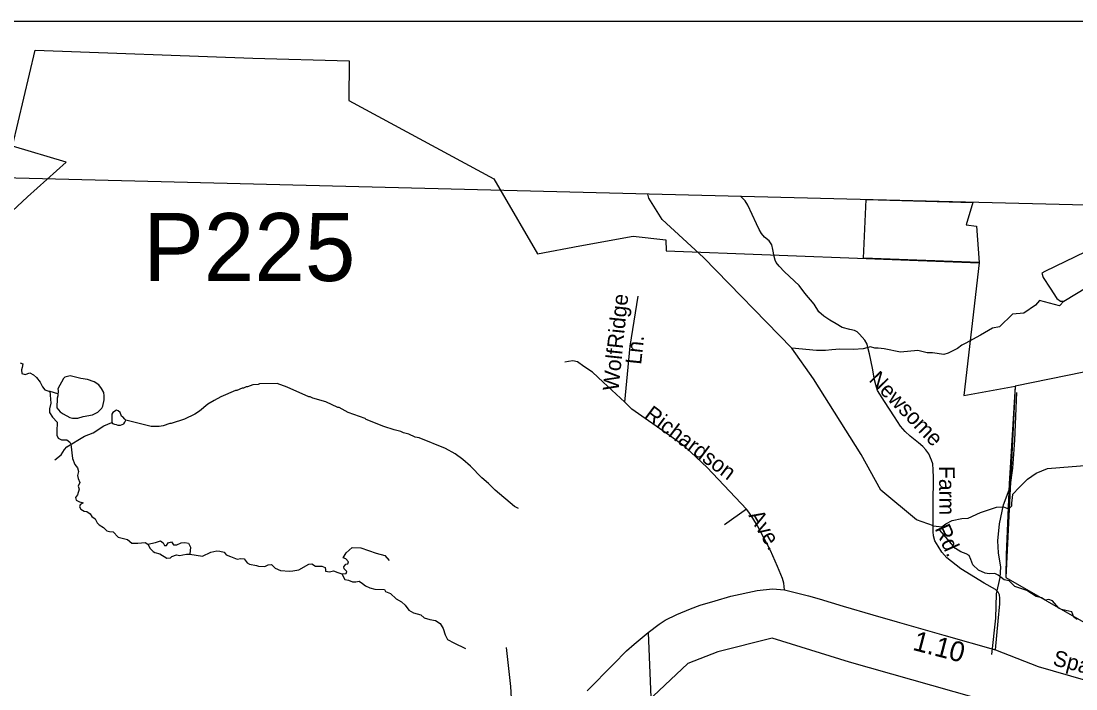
# Model space of a CAD drawing. Extents: x 1547597 to 1699558, y 810033 to 920809.
# Drawn here: x 1587192 to 1593559, y 913787 to 917817 of the extents above; entities that cross this region are included whole.
import ezdxf

# ---------------------------------------------------------------- set-up
doc = ezdxf.new("R2010")
doc.units = 0
for name, color, linetype in [('Exist Boundary Political City Limit New', 7, 'Continuous'), ('Exist Boundary Political CountyLine', 7, 'Continuous'), ('Exist Hydrographic Creek Single Shore', 7, 'Continuous'), ('Exist Hydrographic Misc Water Feature', 7, 'Continuous'), ('Exist Road Non-System Type 51', 7, 'Continuous'), ('Exist Road Non-System Type 51 Label', 7, 'Continuous'), ('Exist Road Secondary Mileage Hundredths English Label', 7, 'Continuous'), ('Exist Road Secondary Structure Pipe Number Label', 7, 'Continuous'), ('Exist Road Secondary Type 51 Attributed', 7, 'Continuous'), ('Exist Road Secondary Type 51 Label', 7, 'Continuous'), ('Map Preparation Boundary City Limit Buffer Line', 7, 'Continuous'), ('Map Preparation Inset Cut Line', 7, 'Continuous')]:
    doc.layers.add(name, color=color, linetype=linetype)

msp = doc.modelspace()

# ---------------------------------------------------------------- linework, layer by layer
at = {"layer": 'Exist Boundary Political City Limit New'}
for points in [[(1586894.3, 916444.5), (1587230.8, 916756.1), (1587464, 916967), (1587139.7, 917061.7), (1587276, 917641.3), (1588590, 917593.8), (1589173, 917577), (1589170.1, 917338.5), (1590045.5, 916865), (1590081.2, 916803.6)], [(1590081.2, 916803.6), (1590309, 916413), (1590565, 916460.5), (1590885.5, 916520), (1591082.5, 916497.5), (1591086, 916430.5), (1592974, 916359.5), (1592882.4, 915557.4), (1593192.4, 915613.7), (1593156.2, 915024.6), (1593138.1, 914598.6), (1593135.4, 914460), (1593620.5, 914181.6)], [(1592292.8, 916741.4), (1592936.5, 916722.9), (1592896.3, 916587.1), (1592958.6, 916580.1), (1592973.9, 916359.8), (1592276, 916387.5), (1592292.8, 916741.4)], [(1603069.6, 916475.6), (1599745.5, 916538.3), (1595706.2, 916636), (1594404.2, 916690.2), (1594425, 915866), (1593192.4, 915613.7), (1593135.4, 914460), (1593620.5, 914181.6), (1593771.5, 914137), (1593890.5, 914014.5), (1594713.1, 913890.1), (1594744.3, 914550.6), (1596317.7, 914476.4), (1596575, 914836), (1596660, 914757.6)], [(1593697.7, 913521.5), (1592193.1, 913949.2), (1591725.7, 914092.8), (1591397.6, 914010.7), (1591217.2, 913941), (1590834.6, 913580.2)]]:
    msp.add_lwpolyline(points, dxfattribs=at)
at = {"layer": 'Exist Boundary Political CountyLine'}
msp.add_lwpolyline([(1645451.8, 915408.7), (1613629.3, 916223.7), (1612893.9, 916242.5), (1609407.8, 916316.7), (1604567.3, 916436.1), (1604121.2, 916447.1), (1597983.7, 916598.5), (1592972, 916723.1), (1585567, 916909.9), (1571995.5, 917226.8)], dxfattribs=at)
at = {"layer": 'Exist Hydrographic Creek Single Shore'}
for points in [[(1587186.4, 915754.3), (1587203.1, 915749.2), (1587198, 915726.1), (1587194.1, 915713.2), (1587195.4, 915691.4), (1587217.2, 915685), (1587245.4, 915694), (1587266, 915683.7), (1587285.2, 915665.8), (1587307.7, 915638.8), (1587321.8, 915610.6), (1587334.6, 915592.6), (1587359, 915584.9), (1587364.8, 915583.4)], [(1587364.8, 915583.4), (1587371.8, 915511.8), (1587362.8, 915478.4), (1587364.1, 915455.4), (1587382.1, 915427.1), (1587409, 915396.3), (1587406.5, 915341.2), (1587407.8, 915319.4), (1587415.4, 915300.1), (1587436, 915291.1), (1587468.1, 915289.8), (1587486, 915275.7), (1587491.1, 915264.2), (1587502.1, 915178.2), (1587516.2, 915142.3), (1587531.6, 915121.8), (1587538, 915098.7), (1587532.8, 915075.6), (1587536.7, 915057.6), (1587547, 915032), (1587536.7, 915010.1), (1587541.8, 914992.2), (1587532.2, 914958.8), (1587519.4, 914942.1), (1587523.2, 914925.5), (1587545, 914916.5), (1587565.6, 914910.1), (1587548.9, 914897.2), (1587545, 914887), (1587552.7, 914871.6), (1587573.3, 914860), (1587588.7, 914858.7), (1587607.9, 914844.6), (1587618.2, 914828), (1587638.7, 914813.8), (1587651.5, 914789.5), (1587663.1, 914776.6), (1587688.7, 914761.2), (1587709.3, 914740.7), (1587725.9, 914738.1), (1587747.8, 914735.6), (1587777.9, 914703.5), (1587834.4, 914688.1), (1587860, 914667.6), (1587897.2, 914667.6), (1587940.8, 914670.1), (1587956.2, 914659.9), (1587970.4, 914634.2), (1587989.6, 914617.5), (1587999.9, 914609.8), (1588029.4, 914603.4), (1588072.4, 914576.5), (1588092.9, 914577.8), (1588100.6, 914585.5), (1588128.8, 914595.7), (1588149.3, 914591.9), (1588167.3, 914595.7), (1588190.4, 914599.6), (1588210.9, 914599.6)], [(1587364.8, 915583.4), (1587411.6, 915570.8)], [(1587956.2, 914659.9), (1588003.1, 914671.4), (1588033.9, 914680.4), (1588049.3, 914668.9), (1588057, 914653.5), (1588069.8, 914652.2), (1588080.1, 914668.9), (1588099.3, 914674), (1588110.9, 914657.3), (1588131.4, 914656), (1588157, 914668.9), (1588180.1, 914670.1), (1588201.9, 914667.6), (1588214.8, 914641.9), (1588210.9, 914599.6)], [(1588210.9, 914599.6), (1588286.6, 914588), (1588337.9, 914612.4), (1588372.6, 914620.1), (1588390.6, 914618.8), (1588417.5, 914612.4), (1588429, 914597), (1588456, 914586.7), (1588476.5, 914579), (1588495.8, 914570.1), (1588518.9, 914575.2), (1588538.1, 914571.3), (1588557.3, 914548.3), (1588570.2, 914540.6), (1588612.5, 914532.9), (1588625.3, 914529), (1588663.2, 914526.4), (1588683.7, 914536.7), (1588703, 914538), (1588726.1, 914516.2), (1588758.1, 914502.1), (1588812, 914496.9), (1588832.6, 914499.5), (1588867.2, 914505.9), (1588928.1, 914539.3), (1588946.1, 914541.8), (1588969.2, 914529), (1589006.4, 914527.7), (1589026.9, 914520), (1589028.2, 914505.9), (1589029.5, 914496.9), (1589052.6, 914494.4), (1589078.3, 914500.8), (1589103.9, 914490.5), (1589127, 914481.5)], [(1589127, 914481.5), (1589154.6, 914482.8), (1589158.4, 914495.6), (1589141.8, 914511), (1589139.2, 914523.9), (1589152, 914539.3), (1589164.9, 914541.8), (1589167.4, 914554.7), (1589152, 914571.3), (1589136.6, 914579), (1589153.3, 914608.6), (1589190.5, 914640.6), (1589241.8, 914639.3), (1589334.2, 914607.3), (1589388.1, 914591.9), (1589412.5, 914562.4)], [(1589127, 914481.5), (1589145.6, 914448.2), (1589168.7, 914444.3), (1589193.1, 914434.1), (1589212.3, 914434.1), (1589232.9, 914436.6), (1589253.4, 914422.5), (1589271.3, 914408.4), (1589297, 914396.9), (1589327.8, 914389.2), (1589384.3, 914387.9), (1589392, 914375), (1589421.5, 914362.2), (1589456.1, 914330.1), (1589488.2, 914312.2), (1589510, 914292.9), (1589531.8, 914263.4), (1589560, 914245.5), (1589604.3, 914233.9), (1589624.8, 914215.9), (1589658.2, 914207), (1589692.8, 914200.6), (1589722.3, 914182.6), (1589740.3, 914151.8), (1589751.8, 914113.3), (1589764.7, 914086.4), (1589804.4, 914065.8), (1589874.4, 914031.2)]]:
    msp.add_lwpolyline(points, dxfattribs=at)
at = {"layer": 'Exist Hydrographic Misc Water Feature'}
for points in [[(1592699, 914771.5), (1592596.6, 914807.9), (1592381.6, 914986.2), (1592262.4, 915201.1), (1591974.5, 915657.6), (1591844.5, 915844.1), (1591311.5, 916391.1), (1591061.2, 916620.1), (1590981.5, 916748), (1590974.7, 916773.5)], [(1593615.7, 916424.4), (1593371.8, 916307.1), (1593352.9, 916296.3), (1593361, 916270.7), (1593404.1, 916206), (1593444.6, 916143.9), (1593464.8, 916126.4), (1593486.4, 916126.6)], [(1593486.4, 916126.6), (1593629.2, 916214.1)], [(1593486.4, 916126.6), (1593459.4, 916099.6), (1593338.1, 916130.6), (1593315.2, 916103.7), (1593245.2, 916055.1), (1593175.1, 916049.7), (1593096.9, 915972.9), (1593055, 915965.2), (1592982, 915922.9), (1592890.9, 915872.5), (1592869.5, 915861.8), (1592844.8, 915841.9), (1592787.1, 915812.7), (1592762.2, 915804.5), (1592692.2, 915814.9), (1592660.2, 915815.6), (1592604.9, 915829.6), (1592499.7, 915819.7), (1592401.1, 915840.3), (1592365.2, 915843.7), (1592345.2, 915844.1), (1592318.8, 915851.1), (1592275.3, 915839), (1592216.3, 915835.6), (1592132.9, 915836.8), (1592086.4, 915833.2), (1592046.5, 915829.1), (1592012.5, 915829.9), (1591993.4, 915829.6), (1591844.5, 915844.1)], [(1587413.5, 915598.6), (1587414.6, 915587.2), (1587413.8, 915555.2), (1587409.5, 915541.2), (1587408.2, 915483.3), (1587427.7, 915458.8), (1587445.4, 915446.4), (1587486.9, 915425.4), (1587502.8, 915421.1), (1587534.9, 915420.4), (1587567.1, 915431.5), (1587623.4, 915442.3), (1587655.7, 915457.6), (1587678.3, 915481), (1587684.5, 915492.9), (1587693.4, 915532.7), (1587693.9, 915556.7), (1587690.5, 915576.8), (1587676.9, 915601.1), (1587661.4, 915621.5), (1587631.8, 915640.2), (1587592.1, 915655), (1587552.3, 915660), (1587488.6, 915677.5), (1587456.4, 915668.3), (1587448.2, 915660.4), (1587413.5, 915598.6)], [(1590194, 914876.5), (1590170.3, 914889), (1590052.4, 914985.8), (1590013.2, 915026.7), (1589972, 915061.6), (1589903.5, 915131.2), (1589858.1, 915172), (1589811.8, 915206.4), (1589753.9, 915238.7), (1589595.2, 915302.4), (1589571.3, 915306.9), (1589531.8, 915323.9), (1589499.9, 915332.6), (1589484.1, 915340.9), (1589444.3, 915349.8), (1589380.7, 915371.4), (1589273.7, 915413.8), (1589268.7, 915418.3), (1589166.6, 915456.3), (1589111.2, 915485.6), (1589103.2, 915485.8), (1589031.9, 915519.4), (1588952.4, 915541.3), (1588936.6, 915549.7), (1588928.6, 915549.9), (1588797.9, 915608.8), (1588738.3, 915630.2), (1588630.3, 915628.7), (1588622.2, 915624.9), (1588590.1, 915621.6), (1588557.8, 915610.4), (1588549.8, 915610.6), (1588533.7, 915603), (1588525.7, 915603.1), (1588493.3, 915587.9), (1588485.3, 915588), (1588396.4, 915550.1), (1588357.4, 915527.7), (1588318.9, 915506.1), (1588267.9, 915462.6), (1588240.5, 915444.4), (1588179, 915416.1), (1588096.7, 915388.9), (1588088.7, 915389.1), (1588048.4, 915374), (1588024.3, 915370.5), (1587976.3, 915371.7), (1587823.9, 915408.7)], [(1587823.9, 915408.7), (1587817.2, 915415.3), (1587805.5, 915429.6), (1587797.6, 915433.8), (1587790.2, 915456.1), (1587778.4, 915466.3), (1587768.4, 915468.6), (1587746.1, 915455), (1587739.9, 915445.2), (1587738.5, 915395.9)], [(1587395.9, 915168.9), (1587434.3, 915200.1), (1587453, 915231.7), (1587467.4, 915247.3), (1587574.8, 915312.9), (1587627.3, 915331.7), (1587690.3, 915374.2), (1587738.5, 915395.9)], [(1587738.5, 915395.9), (1587744.1, 915389.9), (1587754.8, 915385.6), (1587764.8, 915382), (1587776.4, 915378.3), (1587792.4, 915379.9), (1587802, 915383.3), (1587812.2, 915387.1), (1587818.6, 915397.7), (1587823.9, 915408.7)], [(1592699, 914771.5), (1592750.3, 914766.4), (1592773.4, 914784.3), (1592812.6, 914803.5), (1592869.6, 914815.1), (1592909.4, 914817.7), (1592982.5, 914851), (1593080, 914884.4), (1593121.1, 914887), (1593141.6, 914878), (1593157, 914878), (1593171.1, 914892.1), (1593172.4, 914910.1), (1593176.2, 914940.9), (1593177.5, 914962.7), (1593216, 915003.7), (1593266.1, 915052.5), (1593318.7, 915089.7), (1593386.7, 915117.9), (1593860.5, 915156.5)], [(1593566.9, 914207), (1593546.4, 914221.1), (1593533.6, 914253.2), (1593497.6, 914260.9), (1593472.6, 914267.3), (1593454.7, 914275), (1593417.4, 914318.6), (1593395.6, 914326.3), (1593372.5, 914323.7), (1593352, 914337.8), (1593318.7, 914345.5), (1593262.8, 914381.5), (1593189.7, 914405.8), (1593155.1, 914440.5), (1593125.6, 914445.6), (1593089.6, 914473.8), (1593069.1, 914482.8), (1593035.7, 914481.5), (1593010.1, 914486.7), (1592970.3, 914504.6), (1592937, 914535.4), (1592924.1, 914568.8), (1592915.1, 914593.2), (1592895.9, 914602.1), (1592863.8, 914613.7), (1592831.7, 914635.5), (1592736.5, 914746)]]:
    msp.add_lwpolyline(points, dxfattribs=at)
at = {"layer": 'Exist Road Non-System Type 51'}
msp.add_line((1591570.5, 914871.6), (1591437.1, 914777.9), dxfattribs=at)
for points in [[(1593074.2, 914023.5), (1593089.6, 914196.7), (1593100.5, 914300.6), (1593099.3, 914334), (1593098, 914354.5), (1593090.3, 914371.2), (1593073.6, 914386.6), (1593004.3, 914425.1), (1592864.5, 914511), (1592779.1, 914577.8), (1592749.6, 914612.4), (1592726.5, 914648.3), (1592707.3, 914681.7), (1592698.3, 914711.2), (1592697, 914735.6), (1592697.7, 914903.7), (1592699, 915064), (1592696.4, 915110.2), (1592695.1, 915146.1), (1592687.4, 915168), (1592670.1, 915205.2), (1592653.4, 915229.5), (1592634.2, 915250.1), (1592608.5, 915271.9), (1592558.5, 915311.7), (1592527.7, 915339.9), (1592500.7, 915372), (1592463.5, 915429.7), (1592402.6, 915522.1), (1592361.5, 915588.8), (1592351.3, 915622.1), (1592342.3, 915652.9), (1592330.1, 915722.2), (1592312.1, 915809.5), (1592301.9, 915848), (1592298, 915868.5), (1592283.9, 915892.9), (1592253.1, 915928.8), (1592237.7, 915942.9), (1592222.3, 915949.3), (1592193.4, 915957), (1592147.3, 915968.6), (1592112.6, 915990.4), (1592072.8, 916013.5), (1592036.9, 916036.6), (1592007.4, 916063.5), (1591977.9, 916108.4), (1591922.7, 916175.1), (1591888.1, 916222.6), (1591800.2, 916304.7), (1591768.1, 916338.1), (1591750.2, 916361.2), (1591743.7, 916375.3), (1591737.3, 916397.1), (1591729.6, 916439.4), (1591722.6, 916467.7), (1591707.2, 916490.8), (1591678.9, 916513.8), (1591661, 916535.7), (1591646.9, 916558.8), (1591630.2, 916594.7), (1591577.6, 916707.6), (1591562.8, 916732), (1591535.5, 916759.3)], [(1590835.4, 915517.1), (1590867.9, 915856.2), (1590915.6, 916158.1)], [(1590835.4, 915517.1), (1590705.2, 915637.8), (1590640.1, 915699.1), (1590588.5, 915733.6), (1590550.2, 915760.4), (1590521.5, 915766.2), (1590496.6, 915762.3), (1590473.6, 915758.5)], [(1593080.2, 914362), (1593100.7, 914460.3), (1593104.8, 914521.8), (1593092.5, 914607.9), (1593088.4, 914681.7), (1593096.6, 914784.2), (1593121.2, 914899), (1593162.2, 915005.6), (1593178.6, 915120.4), (1593190.8, 915288.4), (1593203.1, 915575.4)], [(1591570.5, 914871.6), (1591332.5, 915123), (1591199.7, 915247.5), (1591106.1, 915316.8), (1590878.3, 915474.6), (1590835.4, 915517.1)], [(1591800.2, 914385.3), (1591795.7, 914425.1), (1591788, 914453.3), (1591757.2, 914525.2), (1591714.9, 914622.7), (1591637.2, 914771.5), (1591609, 914817.7), (1591584.6, 914854.9), (1591570.5, 914871.6)], [(1593050.3, 913994.7), (1593076.1, 914214.4), (1593080.2, 914362)], [(1590977.8, 914128.7), (1591000.9, 913539.8), (1591013.7, 913501.3), (1591026.5, 913485.9), (1591043.2, 913464.1), (1591091.3, 913408.9), (1591113.1, 913376.9), (1591119.5, 913339.6), (1591101.6, 913230.6), (1591078.3, 913123.9), (1591054.1, 913007.3), (1591047.7, 912903.4), (1591055.4, 912857.2), (1591065.7, 912831.6), (1591082.3, 912822.6), (1591106.7, 912812.3), (1591143.9, 912804.6)], [(1590202.8, 913503.9), (1590186.1, 913557.8), (1590173.9, 913607.9), (1590166.8, 913653.5), (1590158.3, 913694.6), (1590152.1, 913732.2), (1590148.3, 913802.8), (1590122.6, 914037.6)]]:
    msp.add_lwpolyline(points, dxfattribs=at)
at = {"layer": 'Exist Road Secondary Type 51 Attributed'}
msp.add_lwpolyline([(1590607.8, 913775.6), (1590767.4, 913937.5), (1590846.9, 914017.1), (1590891.8, 914058.1), (1590977.8, 914128.7), (1591043.2, 914177.5), (1591079.8, 914202.4), (1591150.7, 914236.9), (1591231.8, 914271.4), (1591290.6, 914291.7), (1591381.8, 914318), (1591475.1, 914346.4), (1591634.7, 914381.5), (1591728.3, 914391.7), (1591800.2, 914385.3), (1591872, 914366.1), (1591943.9, 914349.4), (1592009.3, 914331.4), (1592153.7, 914286.5), (1592333.3, 914233.9), (1592479.6, 914192.9), (1592761.2, 914110.7), (1593074.2, 914023.5), (1593331, 913921.7), (1593811.1, 913784.7)], dxfattribs=at)
at = {"layer": 'Map Preparation Boundary City Limit Buffer Line'}
for points in [[(1586894.3, 916444.5), (1587230.8, 916756.1), (1587464, 916967), (1587139.7, 917061.7), (1587276, 917641.3), (1588590, 917593.8), (1589173, 917577), (1589170.1, 917338.5), (1590045.5, 916865), (1590081.2, 916803.6)], [(1590081.2, 916803.6), (1590309, 916413), (1590565, 916460.5), (1590885.5, 916520), (1591082.5, 916497.5), (1591086, 916430.5), (1592974, 916359.5), (1592882.4, 915557.4), (1593192.4, 915613.7), (1593156.2, 915024.6), (1593138.1, 914598.6), (1593135.4, 914460), (1593620.5, 914181.6)], [(1592292.8, 916741.4), (1592936.5, 916722.9), (1592896.3, 916587.1), (1592958.6, 916580.1), (1592973.9, 916359.8), (1592276, 916387.5), (1592292.8, 916741.4)], [(1603069.6, 916475.6), (1599745.5, 916538.3), (1595706.2, 916636), (1594404.2, 916690.2), (1594425, 915866), (1593192.4, 915613.7), (1593135.4, 914460), (1593620.5, 914181.6), (1593771.5, 914137), (1593890.5, 914014.5), (1594713.1, 913890.1), (1594744.3, 914550.6), (1596317.7, 914476.4), (1596575, 914836), (1596660, 914757.6)], [(1593697.7, 913521.5), (1592193.1, 913949.2), (1591725.7, 914092.8), (1591397.6, 914010.7), (1591217.2, 913941), (1590834.6, 913580.2)]]:
    msp.add_lwpolyline(points, dxfattribs=at)
at = {"layer": 'Map Preparation Inset Cut Line'}
msp.add_lwpolyline([(1633724, 874749.3), (1571208, 874749.3), (1571208, 917817.4), (1633724, 917817.4)], close=True, dxfattribs=at)

# ---------------------------------------------------------------- texts
at = {"layer": 'Exist Road Non-System Type 51 Label'}
for s, rotation, p in [('Ridge', 83.99451, (1590823, 915837)), ('Ln.', 83.99451, (1590934.2, 915741.8)), ('Wolf', 83.99451, (1590796.9, 915582.3)), ('Newsome', 314.13373, (1592304.5, 915648.8)), ('Richardson', 323.11243, (1590946.7, 915427.7)), ('Farm', 270.37146, (1592732.5, 915132.2)), ('Ave.', 300.59231, (1591580.1, 914833.8)), ('Rd.', 294.0841, (1592705, 914755.6))]:
    msp.add_text(s, height=95, rotation=rotation, dxfattribs=at).set_placement(p)
at = {"layer": 'Exist Road Secondary Mileage Hundredths English Label'}
msp.add_text('1.10', height=120, rotation=345.41213, dxfattribs=at).set_placement((1592567.7, 914023.8))
at = {"layer": 'Exist Road Secondary Structure Pipe Number Label'}
msp.add_text('P225', height=410.1, dxfattribs=at).set_placement((1587928.8, 916248.8))
at = {"layer": 'Exist Road Secondary Type 51 Label'}
msp.add_text('Spainhour', height=95, rotation=345.46382, dxfattribs=at).set_placement((1593414, 913931.9))

doc.saveas('drawing.dxf')
